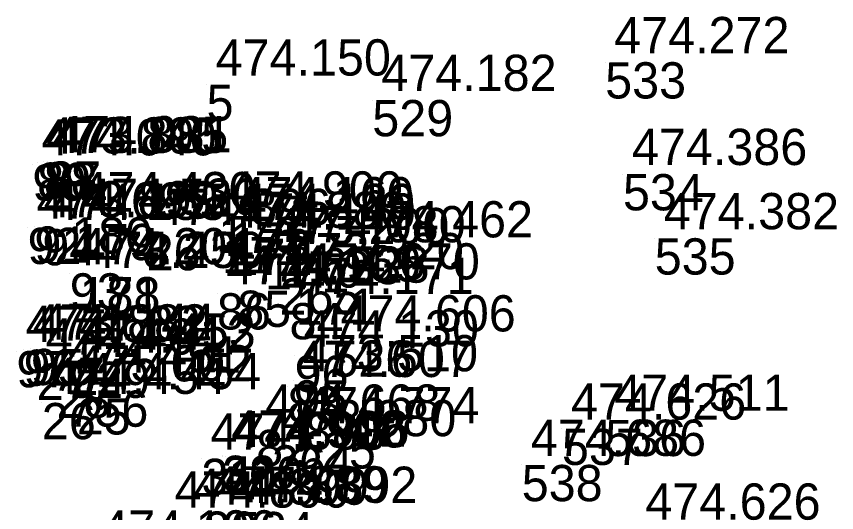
# Model space of a CAD drawing. Extents: x -874038 to -859694, y -1059487 to -1049069.
# Drawn here: x -866292.3 to -866265.15, y -1053477.78 to -1053461.35 of the extents above; entities that cross this region are included whole.
import ezdxf

# ---------------------------------------------------------------- set-up
doc = ezdxf.new("R2010")
doc.units = 0
doc.layers.add('Vrstva 60', color=7, linetype='Continuous')
doc.layers.add('Vrstva 61', color=7, linetype='Continuous')

msp = doc.modelspace()

# ---------------------------------------------------------------- linework, layer by layer
at = {"layer": 'Vrstva 60'}
for p, q in [((-866272.81, -1053462.867), (-866272.81, -1053462.867)), ((-866286.004, -1053463.607), (-866286.004, -1053463.607)), ((-866280.519, -1053464.118), (-866280.519, -1053464.118)), ((-866291.771, -1053466.252), (-866291.771, -1053466.252)), ((-866291.611, -1053466.191), (-866291.611, -1053466.191)), ((-866291.389, -1053466.17), (-866291.389, -1053466.17)), ((-866291.277, -1053466.15), (-866291.277, -1053466.15)), ((-866272.222, -1053466.571), (-866272.222, -1053466.571)), ((-866290.48, -1053468), (-866290.48, -1053468)), ((-866290.36, -1053468.22), (-866290.36, -1053468.22)), ((-866285.61, -1053467.98), (-866285.61, -1053467.98)), ((-866285.25, -1053468.17), (-866285.25, -1053468.17)), ((-866291.93, -1053468.348), (-866291.93, -1053468.348)), ((-866291.704, -1053468.303), (-866291.704, -1053468.303)), ((-866291.441, -1053468.39), (-866291.441, -1053468.39)), ((-866285.21, -1053468.39), (-866285.21, -1053468.39)), ((-866287.988, -1053468.557), (-866287.988, -1053468.557)), ((-866285.49, -1053468.65), (-866285.49, -1053468.65)), ((-866285.18, -1053468.71), (-866285.18, -1053468.71)), ((-866271.17, -1053468.697), (-866271.17, -1053468.697)), ((-866281.3, -1053468.967), (-866281.3, -1053468.967)), ((-866284.07, -1053469.19), (-866284.07, -1053469.19)), ((-866283.53, -1053469.13), (-866283.53, -1053469.13)), ((-866290.533, -1053469.856), (-866290.533, -1053469.856)), ((-866290.21, -1053469.98), (-866290.21, -1053469.98)), ((-866290.21, -1053469.98), (-866290.21, -1053469.98)), ((-866283.59, -1053470.02), (-866283.59, -1053470.02)), ((-866283.06, -1053470.36), (-866283.06, -1053470.36)), ((-866285.658, -1053470.516), (-866285.658, -1053470.516)), ((-866284.99, -1053470.43), (-866284.99, -1053470.43)), ((-866283.261, -1053470.841), (-866283.261, -1053470.841)), ((-866281.872, -1053472.081), (-866281.872, -1053472.081)), ((-866292.299, -1053472.43), (-866292.299, -1053472.43)), ((-866292.06, -1053472.383), (-866292.06, -1053472.383)), ((-866291.821, -1053472.357), (-866291.821, -1053472.357)), ((-866283.09, -1053472.58), (-866283.09, -1053472.58)), ((-866291.629, -1053472.848), (-866291.629, -1053472.848)), ((-866290.555, -1053472.782), (-866290.555, -1053472.782)), ((-866290.48, -1053472.683), (-866290.48, -1053472.683)), ((-866290.966, -1053473.442), (-866290.966, -1053473.442)), ((-866283.326, -1053473.591), (-866283.326, -1053473.591)), ((-866283.12, -1053473.4), (-866283.12, -1053473.4)), ((-866290.608, -1053473.736), (-866290.608, -1053473.736)), ((-866291.457, -1053474.149), (-866291.457, -1053474.149)), ((-866290.302, -1053473.993), (-866290.302, -1053473.993)), ((-866272.808, -1053474.708), (-866272.808, -1053474.708)), ((-866274.242, -1053475.001), (-866274.242, -1053475.001)), ((-866284.363, -1053475.037), (-866284.363, -1053475.037)), ((-866283.077, -1053475.119), (-866283.077, -1053475.119)), ((-866283.84, -1053475.55), (-866283.84, -1053475.55)), ((-866286.176, -1053475.997), (-866286.176, -1053475.997)), ((-866285.489, -1053475.894), (-866285.489, -1053475.894)), ((-866285.485, -1053475.925), (-866285.485, -1053475.925)), ((-866285.39, -1053475.912), (-866285.39, -1053475.912)), ((-866275.572, -1053476.201), (-866275.572, -1053476.201)), ((-866286.103, -1053477.743), (-866286.103, -1053477.743)), ((-866285.13, -1053477.757), (-866285.13, -1053477.757))]:
    msp.add_line(p, q, dxfattribs=at)

# ---------------------------------------------------------------- texts
for s, p in [('533', (-866272.81, -1053464.067)), ('5', (-866286.004, -1053464.807)), ('529', (-866280.519, -1053465.318)), ('90', (-866291.771, -1053467.452)), ('89', (-866291.611, -1053467.391)), ('88', (-866291.389, -1053467.37)), ('87', (-866291.277, -1053467.35)), ('534', (-866272.222, -1053467.771)), ('176', (-866285.61, -1053469.18)), ('180', (-866290.48, -1053469.2)), ('179', (-866290.36, -1053469.42)), ('175', (-866285.25, -1053469.37)), ('92', (-866291.93, -1053469.548)), ('91', (-866291.704, -1053469.503)), ('94', (-866291.441, -1053469.59)), ('173', (-866285.21, -1053469.59)), ('26', (-866287.988, -1053469.757)), ('174', (-866285.49, -1053469.85)), ('172', (-866285.18, -1053469.91)), ('535', (-866271.17, -1053469.897)), ('528', (-866281.3, -1053470.167)), ('177', (-866284.07, -1053470.39)), ('170', (-866283.53, -1053470.33)), ('93', (-866290.533, -1053471.056)), ('178', (-866290.21, -1053471.18)), ('181', (-866290.21, -1053471.18)), ('265', (-866283.59, -1053471.22)), ('171', (-866283.06, -1053471.56)), ('86', (-866285.658, -1053471.716)), ('85', (-866284.99, -1053471.63)), ('84', (-866283.261, -1053472.041)), ('526', (-866281.872, -1053473.281)), ('97', (-866292.299, -1053473.63)), ('96', (-866292.06, -1053473.583)), ('95', (-866291.821, -1053473.557)), ('96', (-866283.09, -1053473.78)), ('27', (-866291.629, -1053474.048)), ('929', (-866290.555, -1053473.982)), ('24', (-866290.48, -1053473.883)), ('95', (-866283.12, -1053474.6)), ('28', (-866290.966, -1053474.642)), ('83', (-866283.326, -1053474.791)), ('756', (-866290.608, -1053474.936)), ('26', (-866291.457, -1053475.349)), ('25', (-866290.302, -1053475.193)), ('536', (-866272.808, -1053475.908)), ('82', (-866284.363, -1053476.237)), ('537', (-866274.242, -1053476.201)), ('525', (-866283.077, -1053476.319)), ('264', (-866283.84, -1053476.75)), ('31', (-866286.176, -1053477.197)), ('32', (-866285.489, -1053477.094)), ('300', (-866285.485, -1053477.125)), ('41', (-866285.39, -1053477.112)), ('538', (-866275.572, -1053477.401)), ('30', (-866286.103, -1053478.943)), ('524', (-866285.13, -1053478.957))]:
    msp.add_text(s, height=1.2, dxfattribs=at).set_placement(p)
at = {"layer": 'Vrstva 61'}
for s, p in [('474.272', (-866272.51, -1053462.567)), ('474.150', (-866285.704, -1053463.307)), ('474.182', (-866280.219, -1053463.818)), ('473.895', (-866291.311, -1053465.891)), ('473.885', (-866291.089, -1053465.87)), ('474.031', (-866290.977, -1053465.85)), ('474.040', (-866291.471, -1053465.952)), ('474.386', (-866271.922, -1053466.271)), ('474.430', (-866290.18, -1053467.7)), ('474.900', (-866285.31, -1053467.68)), ('474.695', (-866291.63, -1053468.048)), ('473.899', (-866291.404, -1053468.003)), ('474.530', (-866290.06, -1053467.92)), ('474.160', (-866284.95, -1053467.87)), ('474.130', (-866284.91, -1053468.09)), ('474.155', (-866291.141, -1053468.09)), ('474.896', (-866287.688, -1053468.257)), ('474.880', (-866285.19, -1053468.35)), ('474.140', (-866284.88, -1053468.41)), ('474.382', (-866270.87, -1053468.397)), ('473.200', (-866283.77, -1053468.89)), ('474.080', (-866283.23, -1053468.83)), ('474.462', (-866281, -1053468.667)), ('474.204', (-866290.233, -1053469.556)), ('473.250', (-866289.91, -1053469.68)), ('474.430', (-866289.91, -1053469.68)), ('473.320', (-866283.29, -1053469.72)), ('474.633', (-866285.358, -1053470.216)), ('474.169', (-866284.69, -1053470.13)), ('474.670', (-866282.76, -1053470.06)), ('474.171', (-866282.961, -1053470.541)), ('474.606', (-866281.572, -1053471.781)), ('474.683', (-866291.999, -1053472.13)), ('473.882', (-866291.76, -1053472.083)), ('474.144', (-866291.521, -1053472.057)), ('474.453', (-866290.18, -1053472.383)), ('474.130', (-866282.79, -1053472.28)), ('474.464', (-866291.329, -1053472.548)), ('474.412', (-866290.255, -1053472.482)), ('474.451', (-866290.666, -1053473.142)), ('473.510', (-866282.82, -1053473.1)), ('475.002', (-866290.308, -1053473.436)), ('474.607', (-866283.026, -1053473.291)), ('474.454', (-866290.002, -1053473.693)), ('474.454', (-866291.157, -1053473.849)), ('474.511', (-866272.508, -1053474.408)), ('474.668', (-866284.063, -1053474.737)), ('474.774', (-866282.777, -1053474.819)), ('474.626', (-866273.942, -1053474.701)), ('473.980', (-866283.54, -1053475.25)), ('474.888', (-866285.876, -1053475.697)), ('474.912', (-866285.189, -1053475.594)), ('474.906', (-866285.185, -1053475.625)), ('474.906', (-866285.09, -1053475.612)), ('474.686', (-866275.272, -1053475.901)), ('474.899', (-866286.435, -1053477.519)), ('474.889', (-866285.803, -1053477.443)), ('474.892', (-866284.83, -1053477.457)), ('474.890', (-866287.064, -1053477.614)), ('474.626', (-866271.481, -1053478.013)), ('474.196', (-866289.488, -1053478.903))]:
    msp.add_text(s, height=1.2, dxfattribs=at).set_placement(p)

doc.saveas('drawing.dxf')
